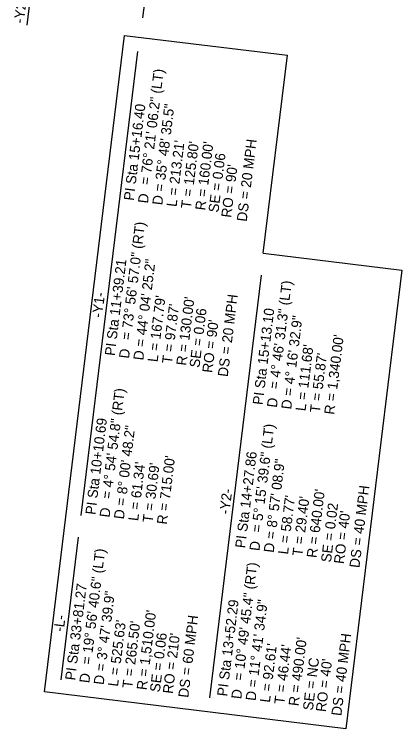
# Model space of a CAD drawing. Extents: x 472216 to 481979, y 489069 to 507339.
# Drawn here: x 481642.6 to 481911.2, y 490224 to 490719.3 of the extents above; entities that cross this region are included whole.
import ezdxf

# ---------------------------------------------------------------- set-up
doc = ezdxf.new("R2010")
doc.units = 0
for name, color, linetype in [('Exist Horizontal Alignment Point', 7, 'Continuous'), ('Old_Level_12', 7, 'Continuous'), ('Prop Rem of Exist Asph Pvmt', 7, 'Continuous')]:
    doc.layers.add(name, color=color, linetype=linetype)

msp = doc.modelspace()

# ---------------------------------------------------------------- linework, layer by layer
at = {"layer": 'Exist Horizontal Alignment Point'}
for q in [(481832.03, 490690.89), (481911.18, 490541.87)]:
    msp.add_line((481815.26, 490553.59), q, dxfattribs=at)
for points in [[(481872.35, 490223.99), (481663.5, 490249.5), (481719.1, 490704.68), (481832.03, 490690.89)], [(481911.18, 490541.87), (481872.35, 490223.99)]]:
    msp.add_lwpolyline(points, dxfattribs=at)
at = {"layer": 'Old_Level_12'}
for p, q in [((481684.46, 490983.3), (481651.3, 490711.81)), ((481747.36, 490846.65), (481731.5, 490716.79))]:
    msp.add_line(p, q, dxfattribs=at)
at = {"layer": 'Prop Rem of Exist Asph Pvmt'}
for p, q in [((481688.96, 490371.89), (481728.23, 490693.43)), ((481778.24, 490245.43), (481814.03, 490538.47)), ((481675.03, 490257.86), (481687.12, 490356.89))]:
    msp.add_line(p, q, dxfattribs=at)

# ---------------------------------------------------------------- texts
at = {"layer": 'Old_Level_12'}
msp.add_text('-Y2- PC Sta.  13+05.85', height=7, rotation=83.0365, dxfattribs=at).set_placement((481649.18, 490712.79))
at = {"layer": 'Prop Rem of Exist Asph Pvmt'}
for s, p in [('= 76%%d 21\' 06.2" (LT)', (481736.52, 490600.76)), ('PI Sta 15+16.40', (481725.41, 490589.85)), ('D = 35%%d 48\' 35.5"', (481745.18, 490586.76)), ("L = 213.21'", (481755.1, 490585.55)), ("T = 125.80'", (481765.03, 490584.33)), ("R = 160.00'", (481774.96, 490583.12)), ('DS = 20 MPH', (481803.71, 490575.31)), ('SE = 0.06', (481784.11, 490581.61)), ("RO = 90'", (481792.97, 490578.06)), ('D', (481735.25, 490587.97)), ('= 73%%d 56\' 57.0" (RT)', (481723.37, 490493.16)), ('PI Sta 11+39.21', (481712.26, 490482.25)), ('D = 44%%d 04\' 25.2"', (481732.03, 490479.16)), ('= 4%%d 46\' 31.3" (LT)', (481825.89, 490459.14)), ('-Y1-', (481703.45, 490508.66)), ("L = 167.79'", (481741.96, 490477.94)), ("R = 130.00'", (481761.81, 490475.52)), ('DS = 20 MPH', (481790.57, 490467.71)), ("T = 97.87'", (481751.89, 490476.73)), ('SE = 0.06', (481770.96, 490474.01)), ('PI Sta 15+13.10', (481814.78, 490448.23)), ("RO = 90'", (481779.83, 490470.46)), ('D = 4%%d 16\' 32.9"', (481834.55, 490445.14)), ("R = 1,340.00'", (481864.33, 490441.5)), ('D', (481722.11, 490480.37)), ("L = 111.68'", (481844.47, 490443.92)), ("T = 55.87'", (481854.4, 490442.71)), ('= 4%%d 54\' 54.8" (RT)', (481709.91, 490382.97)), ('D', (481824.62, 490446.35)), ('PI Sta 10+10.69', (481698.8, 490372.06)), ('D = 8%%d 00\' 48.2"', (481718.58, 490368.96)), ('= 5%%d 15\' 39.6" (LT)', (481813.75, 490359.79)), ("R = 715.00'", (481748.35, 490365.33)), ('PI Sta 14+27.86', (481802.64, 490348.88)), ("L = 61.34'", (481728.5, 490367.75)), ("T = 30.69'", (481738.43, 490366.54)), ('D = 8%%d 57\' 08.9"', (481822.41, 490345.78)), ('-Y2-', (481791.65, 490372.37)), ("R = 640.00'", (481852.19, 490342.15)), ('DS = 40 MPH', (481881.82, 490335.21)), ("L = 58.77'", (481832.34, 490344.57)), ("T = 29.40'", (481842.26, 490343.36)), ('SE = 0.02', (481862.11, 490339.02)), ('D', (481708.65, 490370.18)), ("RO = 40' ", (481871.08, 490337.96)), ('D', (481812.49, 490346.99)), ('= 19%%d 56\' 40.6" (LT)', (481695.89, 490268.17)), ('= 10%%d 49\' 45.4" (RT)', (481801.2, 490257.06)), ('PI Sta 33+81.27', (481684.78, 490257.26)), ('D = 3%%d 47\' 39.9"', (481704.55, 490254.17)), ('PI Sta 13+52.29', (481790.09, 490246.15)), ('D = 11%%d 41\' 34.9"', (481809.87, 490243.05)), ("R = 1,510.00'", (481734.33, 490250.53)), ('-L-', (481676.86, 490290.98)), ("L = 525.63'", (481714.48, 490252.96)), ('DS = 60 MPH', (481763.2, 490245.21)), ("T = 265.50'", (481724.41, 490251.75)), ('SE = 0.06', (481743.49, 490249.02)), ("RO = 210'", (481752.46, 490247.96)), ('DS = 40 MPH', (481869.29, 490232.59)), ("R = 490.00'", (481839.64, 490239.42)), ("L = 92.61'", (481819.79, 490241.84)), ("T = 46.44'", (481829.72, 490240.63)), ('SE = NC', (481849.57, 490236.4)), ("RO = 40'", (481858.55, 490235.34)), ('D', (481694.63, 490255.38)), ('D', (481799.94, 490244.26))]:
    msp.add_text(s, height=7, rotation=83.0365, dxfattribs=at).set_placement(p)

doc.saveas('drawing.dxf')
